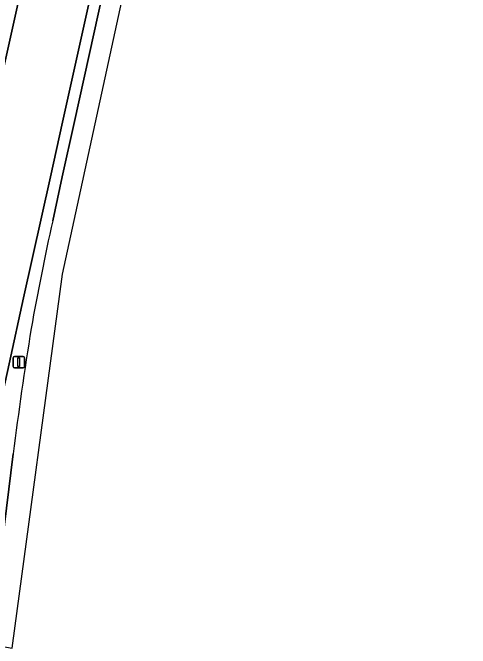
# Model space of a CAD drawing. Extents: x 161771 to 163125, y 382475 to 383179.
# Drawn here: x 163046.1 to 163086.9, y 382495.3 to 382551.9 of the extents above; entities that cross this region are included whole.
import ezdxf

# ---------------------------------------------------------------- set-up
doc = ezdxf.new("R2010")
doc.units = 0
for name, color, linetype in [('IMGEO_Berm_gesloten', 7, 'Continuous'), ('IMGEO_Lichtmast', 7, 'Continuous'), ('IMGEO_Rijbaan_regionaal_gesloten', 7, 'Continuous')]:
    doc.layers.add(name, color=color, linetype=linetype)

msp = doc.modelspace()

# ---------------------------------------------------------------- linework, layer by layer
at = {"layer": 'IMGEO_Berm_gesloten'}
for points in [[(163085.808, 382697.375), (163084.839, 382697.583), (163080.675, 382678.66), (163074.573, 382651.19), (163069.59, 382628.557), (163062.679, 382597.162), (163055.744, 382565.749), (163050.52, 382542.19), (163049.44, 382537.321), (163047.048, 382526.523), (163045.764, 382520.643), (163042.312, 382505.001), (163040.438, 382496.39), (163044.005, 382495.679), (163045.134, 382504.639), (163046.123, 382512.629)], [(163049.638, 382533.407), (163050.487, 382537.307), (163051.569, 382542.231), (163056.74, 382565.707), (163063.681, 382597.094), (163067.594, 382614.812), (163070.606, 382628.454), (163075.575, 382651.019), (163081.658, 382678.476), (163085.808, 382697.375)]]:
    msp.add_lwpolyline(points, dxfattribs=at)
for centre, radius, start, end in [((163267.252, 382484.935), 222.947, 167.44284, 169.96024), ((163329.621, 382477.833), 285.625, 170.73853, 173.0027)]:
    msp.add_arc(centre, radius, start, end, dxfattribs=at)
at = {"layer": 'IMGEO_Lichtmast'}
for p, q in [((163046.12, 382520.398), (163046.12, 382521.198)), ((163046.12, 382521.198), (163046.12, 382520.398)), ((163046.22, 382521.298), (163047.01, 382521.298)), ((163047.01, 382521.298), (163046.22, 382521.298)), ((163047.11, 382521.198), (163047.11, 382520.398)), ((163047.11, 382520.398), (163047.11, 382521.198)), ((163047.01, 382520.298), (163046.22, 382520.298)), ((163046.22, 382520.298), (163047.01, 382520.298))]:
    msp.add_line(p, q, dxfattribs=at)
msp.add_lwpolyline([(163046.54, 382521.173), (163046.69, 382521.173), (163046.69, 382520.423), (163046.54, 382520.423), (163046.54, 382521.173)], dxfattribs=at)
for centre, start, end in [((163046.22, 382521.198), 90, 180), ((163046.22, 382521.198), 90, 180), ((163047.01, 382521.198), 0, 90), ((163047.01, 382521.198), 360, 90), ((163046.22, 382520.398), 180, 270), ((163046.22, 382520.398), 180, 270), ((163047.01, 382520.398), 270, 0), ((163047.01, 382520.398), 270, 0)]:
    msp.add_arc(centre, 0.1, start, end, dxfattribs=at)
at = {"layer": 'IMGEO_Rijbaan_regionaal_gesloten'}
for points in [[(163084.839, 382697.583), (163081.657, 382698.252), (163081.592, 382697.966), (163073.618, 382662.511), (163071.357, 382653.921), (163059.316, 382608.17), (163048.248, 382560.473), (163034.302, 382497.886), (163037.319, 382497.184), (163040.438, 382496.39), (163042.312, 382505.001), (163045.764, 382520.643), (163047.048, 382526.523), (163049.44, 382537.321), (163050.52, 382542.19), (163055.744, 382565.749), (163062.679, 382597.162), (163069.59, 382628.557), (163074.573, 382651.19), (163080.675, 382678.66)], [(163071.357, 382653.921), (163069.983, 382650.687), (163067.58, 382643.079), (163064.71, 382635.635), (163062.151, 382628.996), (163059.381, 382621.049), (163056.851, 382613.022), (163054.947, 382606.038), (163052.961, 382597.925), (163051.257, 382590.2), (163049.614, 382582.752), (163048.702, 382578.62), (163046.99, 382570.86), (163045.191, 382562.942), (163043.466, 382554.36), (163040.016, 382539.661), (163036.605, 382523.975), (163032.469, 382504.955), (163031.094, 382498.634), (163034.302, 382497.886), (163048.248, 382560.473), (163059.316, 382608.17)]]:
    msp.add_lwpolyline(points, close=True, dxfattribs=at)
for points in [[(163046.024, 382495.301), (163050.516, 382528.634), (163069.23, 382614.776), (163086.873, 382697.143), (163085.808, 382697.375), (163081.658, 382678.476), (163075.575, 382651.019), (163070.606, 382628.454), (163067.594, 382614.812), (163063.681, 382597.094), (163056.74, 382565.707), (163051.569, 382542.231), (163050.487, 382537.307), (163049.638, 382533.407)], [(163046.123, 382512.629), (163045.134, 382504.639), (163044.005, 382495.679), (163046.024, 382495.301)]]:
    msp.add_lwpolyline(points, dxfattribs=at)
for centre, radius, start, end in [((163267.252, 382484.935), 222.947, 167.44284, 169.96024), ((163329.621, 382477.833), 285.625, 170.73853, 173.0027)]:
    msp.add_arc(centre, radius, start, end, dxfattribs=at)

doc.saveas('drawing.dxf')
